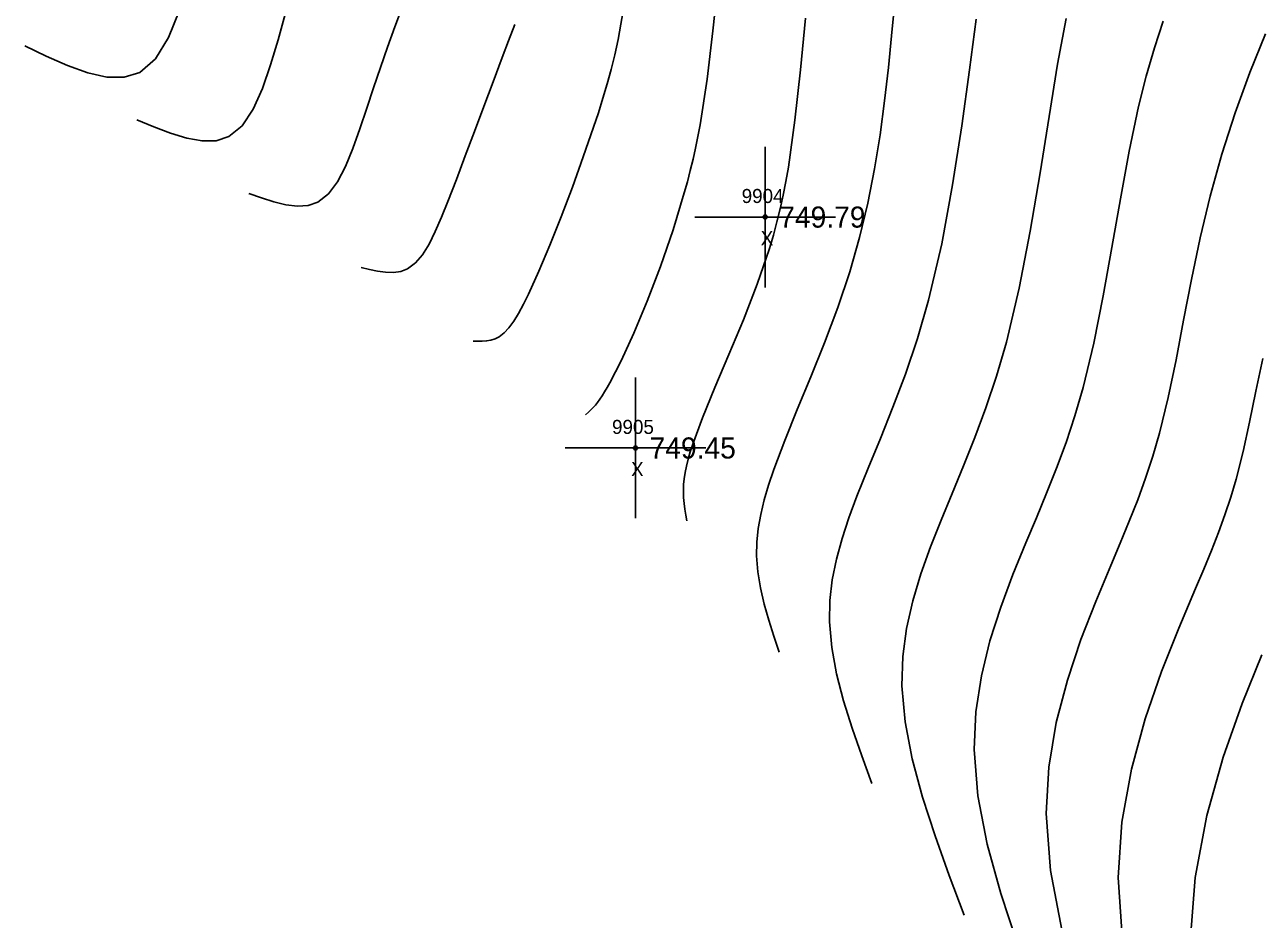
# Model space of a CAD drawing. Extents: x 1378535 to 1380697, y 997729 to 1000024.
# Drawn here: x 1379014.9 to 1379102.8, y 999358 to 999421.6 of the extents above; entities that cross this region are included whole.
import ezdxf

# ---------------------------------------------------------------- set-up
doc = ezdxf.new("R2010")
doc.units = 0
for name, color, linetype in [('RD_DTM_Major1', 7, 'Continuous'), ('RD_DTM_Minor1', 7, 'Continuous'), ('RD_EX_Misc', 7, 'Continuous'), ('RD_EX_Misc_txCode', 7, 'Continuous'), ('RD_EX_TX_Misc_ELEV', 7, 'Continuous'), ('RD_SMD_Locator', 7, 'Continuous')]:
    doc.layers.add(name, color=color, linetype=linetype)

msp = doc.modelspace()

# ---------------------------------------------------------------- linework, layer by layer
at = {"layer": 'RD_DTM_Major1'}
for points in [[(1379022.855, 999414.867), (1379024.066, 999414.356), (1379025.255, 999413.898), (1379026.403, 999413.546), (1379027.488, 999413.354), (1379028.489, 999413.375), (1379029.386, 999413.662), (1379030.334, 999414.435), (1379031.123, 999415.604), (1379031.79, 999417.077), (1379032.367, 999418.759), (1379032.892, 999420.555), (1379033.397, 999422.374)], [(1379061.951, 999386.362), (1379061.881, 999386.764), (1379061.816, 999387.171), (1379061.763, 999387.586), (1379061.728, 999388.015), (1379061.717, 999388.462), (1379061.735, 999388.931), (1379061.777, 999389.345), (1379061.844, 999389.781), (1379061.938, 999390.241), (1379062.058, 999390.729), (1379062.205, 999391.246), (1379062.38, 999391.795), (1379063.077, 999393.682), (1379063.961, 999395.831), (1379064.955, 999398.175), (1379065.983, 999400.648), (1379066.968, 999403.184), (1379067.833, 999405.715), (1379068.114, 999406.656), (1379068.369, 999407.595), (1379068.601, 999408.54), (1379068.812, 999409.5), (1379069.005, 999410.483), (1379069.182, 999411.496), (1379069.648, 999414.833), (1379070.036, 999418.405), (1379070.396, 999422.077)], [(1379088.623, 999357.281), (1379087.819, 999361.486), (1379087.519, 999365.552), (1379087.706, 999368.842), (1379088.235, 999372.005), (1379089.024, 999375.03), (1379089.988, 999377.906), (1379091.045, 999380.622), (1379092.109, 999383.169), (1379092.784, 999384.77), (1379093.424, 999386.32), (1379094.026, 999387.847), (1379094.588, 999389.381), (1379095.108, 999390.95), (1379095.584, 999392.583), (1379096.199, 999395.111), (1379096.755, 999397.799), (1379097.29, 999400.611), (1379097.844, 999403.512), (1379098.456, 999406.465), (1379099.165, 999409.436), (1379100.008, 999412.419), (1379100.964, 999415.355), (1379102.006, 999418.215), (1379103.109, 999420.973)]]:
    msp.add_lwpolyline(points, dxfattribs=at)
at = {"layer": 'RD_DTM_Minor1'}
for points in [[(1379054.748, 999393.876), (1379054.98, 999394.084), (1379055.097, 999394.194), (1379055.215, 999394.311), (1379055.335, 999394.439), (1379055.458, 999394.579), (1379055.614, 999394.774), (1379055.775, 999394.994), (1379055.943, 999395.24), (1379056.118, 999395.516), (1379056.301, 999395.823), (1379056.493, 999396.162), (1379057.296, 999397.73), (1379058.195, 999399.694), (1379059.141, 999401.963), (1379060.086, 999404.442), (1379060.983, 999407.039), (1379061.784, 999409.659), (1379062.003, 999410.456), (1379062.209, 999411.251), (1379062.403, 999412.049), (1379062.584, 999412.853), (1379062.753, 999413.67), (1379062.911, 999414.502), (1379063.41, 999417.746), (1379063.819, 999421.172), (1379064.198, 999424.682)], [(1379030.828, 999409.619), (1379031.722, 999409.305), (1379032.602, 999409.027), (1379033.455, 999408.823), (1379034.268, 999408.727), (1379035.027, 999408.778), (1379035.719, 999409.012), (1379036.471, 999409.589), (1379037.122, 999410.45), (1379037.697, 999411.544), (1379038.219, 999412.817), (1379038.711, 999414.217), (1379039.197, 999415.692), (1379039.675, 999417.131), (1379040.169, 999418.581), (1379040.68, 999420.033), (1379041.208, 999421.479), (1379041.753, 999422.91)], [(1379046.775, 999399.123), (1379047.092, 999399.114), (1379047.408, 999399.115), (1379047.721, 999399.137), (1379048.029, 999399.191), (1379048.33, 999399.289), (1379048.623, 999399.439), (1379048.974, 999399.713), (1379049.316, 999400.082), (1379049.655, 999400.546), (1379049.995, 999401.1), (1379050.343, 999401.745), (1379050.705, 999402.475), (1379051.44, 999404.089), (1379052.221, 999405.939), (1379053.024, 999407.956), (1379053.826, 999410.073), (1379054.602, 999412.22), (1379055.329, 999414.328), (1379055.672, 999415.364), (1379055.996, 999416.385), (1379056.3, 999417.404), (1379056.582, 999418.434), (1379056.843, 999419.487), (1379057.082, 999420.576), (1379057.537, 999423.157)], [(1379068.532, 999377.016), (1379068.149, 999378.157), (1379067.785, 999379.298), (1379067.461, 999380.439), (1379067.197, 999381.582), (1379067.012, 999382.725), (1379066.928, 999383.87), (1379066.946, 999384.835), (1379067.044, 999385.811), (1379067.218, 999386.807), (1379067.463, 999387.833), (1379067.774, 999388.897), (1379068.148, 999390.011), (1379068.923, 999392.065), (1379069.818, 999394.267), (1379070.782, 999396.592), (1379071.761, 999399.015), (1379072.704, 999401.51), (1379073.557, 999404.051), (1379074.248, 999406.485), (1379074.825, 999408.928), (1379075.304, 999411.37), (1379075.699, 999413.8), (1379076.025, 999416.207), (1379076.295, 999418.582), (1379076.517, 999420.818), (1379076.723, 999422.992)], [(1379014.882, 999420.115), (1379016.414, 999419.381), (1379017.916, 999418.719), (1379019.361, 999418.201), (1379020.719, 999417.897), (1379021.961, 999417.88), (1379023.058, 999418.221), (1379024.191, 999419.203), (1379025.106, 999420.704), (1379025.852, 999422.585)], [(1379075.113, 999367.67), (1379074.396, 999369.644), (1379073.716, 999371.608), (1379073.11, 999373.553), (1379072.615, 999375.47), (1379072.268, 999377.349), (1379072.107, 999379.181), (1379072.136, 999380.68), (1379072.305, 999382.154), (1379072.599, 999383.617), (1379073, 999385.086), (1379073.493, 999386.575), (1379074.06, 999388.098), (1379074.861, 999390.098), (1379075.723, 999392.198), (1379076.615, 999394.421), (1379077.505, 999396.787), (1379078.361, 999399.318), (1379079.151, 999402.034), (1379080.083, 999406.036), (1379080.86, 999410.229), (1379081.509, 999414.42), (1379082.056, 999418.416), (1379082.528, 999422.024)], [(1379081.694, 999358.324), (1379080.625, 999361.145), (1379079.612, 999363.948), (1379078.713, 999366.716), (1379077.983, 999369.431), (1379077.479, 999372.074), (1379077.258, 999374.63), (1379077.322, 999376.699), (1379077.591, 999378.707), (1379078.031, 999380.667), (1379078.609, 999382.593), (1379079.291, 999384.499), (1379080.041, 999386.398), (1379080.829, 999388.305), (1379081.635, 999390.251), (1379082.441, 999392.268), (1379083.231, 999394.386), (1379083.985, 999396.637), (1379084.688, 999399.054), (1379085.595, 999402.883), (1379086.384, 999406.95), (1379087.083, 999411.079), (1379087.721, 999415.092), (1379088.326, 999418.811), (1379088.928, 999422.06)], [(1379038.802, 999404.371), (1379039.392, 999404.226), (1379039.975, 999404.103), (1379040.545, 999404.024), (1379041.094, 999404.011), (1379041.617, 999404.087), (1379042.105, 999404.273), (1379042.658, 999404.681), (1379043.162, 999405.271), (1379043.631, 999406.024), (1379044.078, 999406.918), (1379044.518, 999407.932), (1379044.965, 999409.045), (1379045.574, 999410.62), (1379046.21, 999412.295), (1379046.862, 999414.034), (1379047.524, 999415.804), (1379048.185, 999417.569), (1379048.839, 999419.295), (1379049.291, 999420.479), (1379049.73, 999421.642)], [(1379085.484, 999356.27), (1379084.283, 999359.857), (1379083.316, 999363.373), (1379082.66, 999366.794), (1379082.394, 999370.096), (1379082.512, 999372.766), (1379082.904, 999375.34), (1379083.512, 999377.824), (1379084.28, 999380.222), (1379085.152, 999382.541), (1379086.071, 999384.784), (1379086.816, 999386.559), (1379087.546, 999388.319), (1379088.252, 999390.095), (1379088.927, 999391.918), (1379089.561, 999393.82), (1379090.147, 999395.831), (1379090.903, 999398.983), (1379091.573, 999402.335), (1379092.191, 999405.79), (1379092.791, 999409.25), (1379093.41, 999412.618), (1379094.08, 999415.796), (1379094.621, 999417.954), (1379095.208, 999419.976), (1379095.839, 999421.88)], [(1379092.962, 999356.149), (1379092.636, 999360.994), (1379092.904, 999364.925), (1379093.583, 999368.697), (1379094.561, 999372.277), (1379095.723, 999375.632), (1379096.954, 999378.73), (1379098.14, 999381.537), (1379098.726, 999382.927), (1379099.266, 999384.247), (1379099.763, 999385.522), (1379100.22, 999386.777), (1379100.637, 999388.035), (1379101.016, 999389.323), (1379101.51, 999391.285), (1379101.967, 999393.365), (1379102.425, 999395.568), (1379102.922, 999397.897)], [(1379097.744, 999356.421), (1379098.097, 999361.007), (1379098.933, 999365.402), (1379100.103, 999369.545), (1379101.459, 999373.376), (1379102.854, 999376.832)]]:
    msp.add_lwpolyline(points, dxfattribs=at)
at = {"layer": 'RD_EX_Misc'}
for p, q in [((1379067.532, 999402.944), (1379067.532, 999412.944)), ((1379062.532, 999407.944), (1379072.532, 999407.944)), ((1379058.312, 999386.53), (1379058.312, 999396.53)), ((1379053.312, 999391.53), (1379063.312, 999391.53))]:
    msp.add_line(p, q, dxfattribs=at)
at = {"layer": 'RD_SMD_Locator'}
for centre in [(1379067.532, 999407.944), (1379058.312, 999391.53)]:
    msp.add_circle(centre, 0.15, dxfattribs=at)

# ---------------------------------------------------------------- texts
at = {"layer": 'RD_EX_Misc_txCode'}
for s, p in [('9904', (1379065.863, 999408.944)), ('X', (1379067.217, 999405.944)), ('9905', (1379056.643, 999392.53)), ('X', (1379057.997, 999389.53))]:
    msp.add_text(s, height=1, dxfattribs=at).set_placement(p)
at = {"layer": 'RD_EX_TX_Misc_ELEV'}
for s, p in [('749.79', (1379068.532, 999407.194)), ('749.45', (1379059.312, 999390.78))]:
    msp.add_text(s, height=1.5, dxfattribs=at).set_placement(p)

doc.saveas('drawing.dxf')
